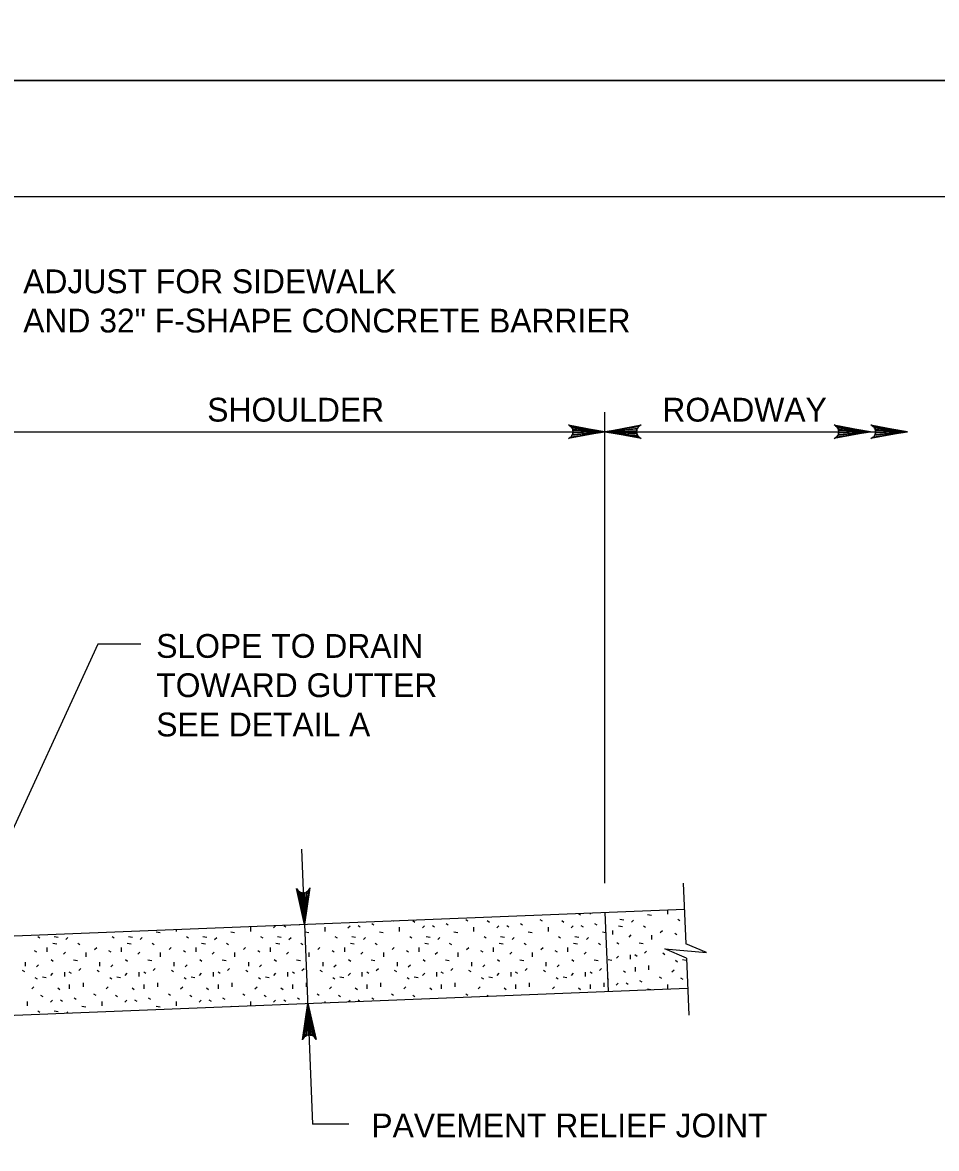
# Model space of a CAD drawing. Extents: x 638167 to 640248, y 296544 to 298920.
# Drawn here: x 639553.2 to 639671.1, y 297000.6 to 297146 of the extents above; entities that cross this region are included whole.
import ezdxf

# ---------------------------------------------------------------- set-up
doc = ezdxf.new("R2010")
doc.units = 0
doc.layers.add('1', color=7, linetype='Continuous')
doc.layers.add('PLT-BNDY', color=7, linetype='Continuous')

msp = doc.modelspace()

# ---------------------------------------------------------------- linework, layer by layer
at = {"layer": '1'}
for p, q in [((639832.78, 297123.48), (639046.78, 297123.48)), ((639628.33, 297034.86), (639628.33, 297095.67)), ((639487.2, 297093.14), (639667.37, 297093.14)), ((639562.92, 297065.74), (639546.71, 297030.47)), ((639568.47, 297065.74), (639562.92, 297065.74)), ((639589.2, 297039.25), (639590.62, 297003.77)), ((639638.46, 297034.87), (639638.78, 297027.03)), ((639638.6, 297031.48), (639546.63, 297027.8)), ((639625.2, 297030.72), (639624.93, 297030.9)), ((639626.46, 297030.85), (639626.46, 297030.99)), ((639628.33, 297031.07), (639628.74, 297020.91)), ((639633.85, 297030.81), (639634.35, 297030.72)), ((639636.44, 297030.86), (639636.44, 297031.39)), ((639585.58, 297029.09), (639585.85, 297029.36)), ((639587.16, 297029.18), (639586.89, 297029.36)), ((639588.92, 297029.45), (639588.87, 297029.49)), ((639595.18, 297029.09), (639595.45, 297029.36)), ((639596.76, 297029.18), (639596.49, 297029.36)), ((639598.52, 297029.45), (639598.25, 297029.63)), ((639601.07, 297029.95), (639601.03, 297029.97)), ((639603.83, 297029.81), (639603.56, 297029.99)), ((639604.78, 297029.09), (639605.05, 297029.36)), ((639606.36, 297029.18), (639606.09, 297029.36)), ((639608.12, 297029.45), (639607.85, 297029.63)), ((639610.67, 297029.95), (639610.4, 297030.13)), ((639613.43, 297029.81), (639613.16, 297029.99)), ((639614.38, 297029.09), (639614.65, 297029.36)), ((639615.96, 297029.18), (639615.69, 297029.36)), ((639617.72, 297029.45), (639617.45, 297029.63)), ((639620.27, 297029.95), (639620, 297030.13)), ((639623.03, 297029.81), (639622.76, 297029.99)), ((639623.98, 297029.09), (639624.25, 297029.36)), ((639625.56, 297029.18), (639625.29, 297029.36)), ((639627.32, 297029.45), (639627.05, 297029.63)), ((639628.43, 297030), (639628.37, 297030.03)), ((639630.1, 297029.36), (639630.6, 297029.27)), ((639630.28, 297030.22), (639630.78, 297030.13)), ((639631.77, 297029.82), (639632.04, 297030.09)), ((639633.58, 297029.14), (639633.31, 297029.32)), ((639638.03, 297030), (639637.75, 297030.18)), ((639555.42, 297027.78), (639555.15, 297027.96)), ((639557.27, 297028), (639557.77, 297027.91)), ((639558.77, 297027.6), (639559.04, 297027.87)), ((639565.02, 297027.78), (639564.75, 297027.96)), ((639566.87, 297028), (639567.37, 297027.91)), ((639568.37, 297027.6), (639568.64, 297027.87)), ((639570.45, 297028.59), (639570.94, 297028.5)), ((639573.04, 297028.64), (639573.04, 297028.86)), ((639574.62, 297027.78), (639574.35, 297027.96)), ((639576.47, 297028), (639576.97, 297027.91)), ((639577.97, 297027.6), (639578.24, 297027.87)), ((639580.05, 297028.59), (639580.54, 297028.5)), ((639582.64, 297028.64), (639582.64, 297029.18)), ((639584.22, 297027.78), (639583.95, 297027.96)), ((639586.07, 297028), (639586.57, 297027.91)), ((639587.57, 297027.6), (639587.84, 297027.87)), ((639589.65, 297028.59), (639590.14, 297028.5)), ((639592.24, 297028.64), (639592.24, 297029.18)), ((639593.82, 297027.78), (639593.55, 297027.96)), ((639595.67, 297028), (639596.17, 297027.91)), ((639597.17, 297027.6), (639597.44, 297027.87)), ((639599.25, 297028.59), (639599.74, 297028.5)), ((639601.84, 297028.64), (639601.84, 297029.18)), ((639603.42, 297027.78), (639603.15, 297027.96)), ((639605.27, 297028), (639605.77, 297027.91)), ((639606.77, 297027.6), (639607.04, 297027.87)), ((639608.85, 297028.59), (639609.34, 297028.5)), ((639611.44, 297028.64), (639611.44, 297029.18)), ((639613.02, 297027.78), (639612.75, 297027.96)), ((639614.87, 297028), (639615.37, 297027.91)), ((639616.37, 297027.6), (639616.64, 297027.87)), ((639618.45, 297028.59), (639618.94, 297028.5)), ((639621.04, 297028.64), (639621.04, 297029.18)), ((639622.62, 297027.78), (639622.35, 297027.96)), ((639624.47, 297028), (639624.97, 297027.91)), ((639625.97, 297027.6), (639626.24, 297027.87)), ((639628.05, 297028.59), (639628.43, 297028.52)), ((639629.37, 297028.23), (639629.37, 297028.78)), ((639631.45, 297027.92), (639631.73, 297028.19)), ((639634.39, 297027.6), (639634.39, 297028.14)), ((639635.49, 297028.51), (639635.76, 297028.78)), ((639637.62, 297028.19), (639637.35, 297028.37)), ((639556.37, 297026.01), (639556.37, 297026.56)), ((639557.09, 297027.14), (639557.59, 297027.05)), ((639560.57, 297026.92), (639560.3, 297027.1)), ((639562.49, 297026.29), (639562.76, 297026.56)), ((639565.97, 297026.01), (639565.97, 297026.56)), ((639566.69, 297027.14), (639567.19, 297027.05)), ((639570.17, 297026.92), (639569.9, 297027.1)), ((639572.09, 297026.29), (639572.36, 297026.56)), ((639575.57, 297026.01), (639575.57, 297026.56)), ((639576.29, 297027.14), (639576.79, 297027.05)), ((639579.77, 297026.92), (639579.5, 297027.1)), ((639581.69, 297026.29), (639581.96, 297026.56)), ((639585.17, 297026.01), (639585.17, 297026.56)), ((639585.89, 297027.14), (639586.39, 297027.05)), ((639589.37, 297026.92), (639589.1, 297027.1)), ((639591.29, 297026.29), (639591.56, 297026.56)), ((639594.77, 297026.01), (639594.77, 297026.56)), ((639595.49, 297027.14), (639595.99, 297027.05)), ((639598.97, 297026.92), (639598.7, 297027.1)), ((639600.89, 297026.29), (639601.16, 297026.56)), ((639604.37, 297026.01), (639604.37, 297026.56)), ((639605.09, 297027.14), (639605.59, 297027.05)), ((639608.57, 297026.92), (639608.3, 297027.1)), ((639610.49, 297026.29), (639610.76, 297026.56)), ((639613.97, 297026.01), (639613.97, 297026.56)), ((639614.69, 297027.14), (639615.19, 297027.05)), ((639618.17, 297026.92), (639617.9, 297027.1)), ((639620.09, 297026.29), (639620.36, 297026.56)), ((639623.57, 297026.01), (639623.57, 297026.56)), ((639624.29, 297027.14), (639624.79, 297027.05)), ((639627.77, 297026.92), (639627.5, 297027.1)), ((639630.14, 297027), (639629.87, 297027.18)), ((639632.77, 297027.18), (639633.26, 297027.09)), ((639555.01, 297025.97), (639554.74, 297026.15)), ((639557.14, 297024.78), (639556.87, 297024.96)), ((639558.45, 297025.7), (639558.72, 297025.97)), ((639559.76, 297024.96), (639560.26, 297024.87)), ((639561.39, 297025.38), (639561.39, 297025.92)), ((639564.61, 297025.97), (639564.34, 297026.15)), ((639566.74, 297024.78), (639566.47, 297024.96)), ((639568.05, 297025.7), (639568.32, 297025.97)), ((639569.36, 297024.96), (639569.86, 297024.87)), ((639570.99, 297025.38), (639570.99, 297025.92)), ((639574.21, 297025.97), (639573.94, 297026.15)), ((639576.34, 297024.78), (639576.07, 297024.96)), ((639577.65, 297025.7), (639577.92, 297025.97)), ((639578.96, 297024.96), (639579.46, 297024.87)), ((639580.59, 297025.38), (639580.59, 297025.92)), ((639583.81, 297025.97), (639583.54, 297026.15)), ((639585.94, 297024.78), (639585.67, 297024.96)), ((639587.25, 297025.7), (639587.52, 297025.97)), ((639588.56, 297024.96), (639589.06, 297024.87)), ((639590.19, 297025.38), (639590.19, 297025.92)), ((639593.41, 297025.97), (639593.14, 297026.15)), ((639595.54, 297024.78), (639595.27, 297024.96)), ((639596.85, 297025.7), (639597.12, 297025.97)), ((639598.16, 297024.96), (639598.66, 297024.87)), ((639599.79, 297025.38), (639599.79, 297025.92)), ((639603.01, 297025.97), (639602.74, 297026.15)), ((639605.14, 297024.78), (639604.87, 297024.96)), ((639606.45, 297025.7), (639606.72, 297025.97)), ((639607.76, 297024.96), (639608.26, 297024.87)), ((639609.39, 297025.38), (639609.39, 297025.92)), ((639612.61, 297025.97), (639612.34, 297026.15)), ((639614.74, 297024.78), (639614.47, 297024.96)), ((639616.05, 297025.7), (639616.32, 297025.97)), ((639617.36, 297024.96), (639617.86, 297024.87)), ((639618.99, 297025.38), (639618.99, 297025.92)), ((639622.21, 297025.97), (639621.94, 297026.15)), ((639624.34, 297024.78), (639624.07, 297024.96)), ((639625.65, 297025.7), (639625.92, 297025.97)), ((639626.96, 297024.96), (639627.46, 297024.87)), ((639628.74, 297025.01), (639629.24, 297024.92)), ((639629.83, 297025.19), (639630.1, 297025.46)), ((639631.63, 297025.05), (639631.63, 297025.6)), ((639632.49, 297025.42), (639632.22, 297025.6)), ((639633.44, 297025.82), (639633.71, 297026.09)), ((639636.08, 297025.64), (639635.81, 297025.82)), ((639637.71, 297024.69), (639637.44, 297024.87)), ((639638.34, 297025.01), (639638.84, 297024.92)), ((639638.85, 297025.19), (639639.15, 297017.82)), ((639553.48, 297023.42), (639553.2, 297023.6)), ((639553.57, 297024.14), (639553.57, 297024.69)), ((639554.97, 297024.05), (639555.24, 297024.33)), ((639560.44, 297023.6), (639560.71, 297023.87)), ((639563.08, 297023.42), (639562.8, 297023.6)), ((639563.17, 297024.14), (639563.17, 297024.69)), ((639564.57, 297024.05), (639564.84, 297024.33)), ((639570.04, 297023.6), (639570.31, 297023.87)), ((639572.68, 297023.42), (639572.4, 297023.6)), ((639572.77, 297024.14), (639572.77, 297024.69)), ((639574.17, 297024.05), (639574.44, 297024.33)), ((639579.64, 297023.6), (639579.91, 297023.87)), ((639582.28, 297023.42), (639582, 297023.6)), ((639582.37, 297024.14), (639582.37, 297024.69)), ((639583.77, 297024.05), (639584.04, 297024.33)), ((639589.24, 297023.6), (639589.51, 297023.87)), ((639591.88, 297023.42), (639591.6, 297023.6)), ((639591.97, 297024.14), (639591.97, 297024.69)), ((639593.37, 297024.05), (639593.64, 297024.33)), ((639598.84, 297023.6), (639599.11, 297023.87)), ((639601.48, 297023.42), (639601.2, 297023.6)), ((639601.57, 297024.14), (639601.57, 297024.69)), ((639602.97, 297024.05), (639603.24, 297024.33)), ((639608.44, 297023.6), (639608.71, 297023.87)), ((639611.08, 297023.42), (639610.8, 297023.6)), ((639611.17, 297024.14), (639611.17, 297024.69)), ((639612.57, 297024.05), (639612.84, 297024.33)), ((639618.04, 297023.6), (639618.31, 297023.87)), ((639620.68, 297023.42), (639620.4, 297023.6)), ((639620.77, 297024.14), (639620.77, 297024.69)), ((639622.17, 297024.05), (639622.44, 297024.33)), ((639627.64, 297023.6), (639627.91, 297023.87)), ((639631, 297023.34), (639630.73, 297023.52)), ((639632.27, 297023.47), (639632.27, 297024.01)), ((639634.03, 297023.7), (639634.03, 297024.24)), ((639636.99, 297023.43), (639637.26, 297023.7)), ((639555.1, 297022.47), (639554.83, 297022.65)), ((639555.74, 297022.79), (639556.23, 297022.7)), ((639556.82, 297022.97), (639557.09, 297023.24)), ((639558.63, 297022.83), (639558.63, 297023.38)), ((639559.49, 297023.2), (639559.22, 297023.38)), ((639561.03, 297021.48), (639561.03, 297022.02)), ((639564.7, 297022.47), (639564.43, 297022.65)), ((639565.34, 297022.79), (639565.83, 297022.7)), ((639566.42, 297022.97), (639566.69, 297023.24)), ((639568.23, 297022.83), (639568.23, 297023.38)), ((639569.09, 297023.2), (639568.82, 297023.38)), ((639570.63, 297021.48), (639570.63, 297022.02)), ((639574.3, 297022.47), (639574.03, 297022.65)), ((639574.94, 297022.79), (639575.43, 297022.7)), ((639576.02, 297022.97), (639576.29, 297023.24)), ((639577.83, 297022.83), (639577.83, 297023.38)), ((639578.69, 297023.2), (639578.42, 297023.38)), ((639580.23, 297021.48), (639580.23, 297022.02)), ((639583.9, 297022.47), (639583.63, 297022.65)), ((639584.54, 297022.79), (639585.03, 297022.7)), ((639585.62, 297022.97), (639585.89, 297023.24)), ((639587.43, 297022.83), (639587.43, 297023.38)), ((639588.29, 297023.2), (639588.02, 297023.38)), ((639589.83, 297021.48), (639589.83, 297022.02)), ((639593.5, 297022.47), (639593.23, 297022.65)), ((639594.14, 297022.79), (639594.63, 297022.7)), ((639595.22, 297022.97), (639595.49, 297023.24)), ((639597.03, 297022.83), (639597.03, 297023.38)), ((639597.89, 297023.2), (639597.62, 297023.38)), ((639599.43, 297021.48), (639599.43, 297022.02)), ((639603.1, 297022.47), (639602.83, 297022.65)), ((639603.74, 297022.79), (639604.23, 297022.7)), ((639604.82, 297022.97), (639605.09, 297023.24)), ((639606.63, 297022.83), (639606.63, 297023.38)), ((639607.49, 297023.2), (639607.22, 297023.38)), ((639609.03, 297021.48), (639609.03, 297022.02)), ((639612.7, 297022.47), (639612.43, 297022.65)), ((639613.34, 297022.79), (639613.83, 297022.7)), ((639614.42, 297022.97), (639614.69, 297023.24)), ((639616.23, 297022.83), (639616.23, 297023.38)), ((639617.09, 297023.2), (639616.82, 297023.38)), ((639618.63, 297021.48), (639618.63, 297022.02)), ((639622.3, 297022.47), (639622.03, 297022.65)), ((639622.94, 297022.79), (639623.43, 297022.7)), ((639624.02, 297022.97), (639624.29, 297023.24)), ((639625.83, 297022.83), (639625.83, 297023.38)), ((639626.69, 297023.2), (639626.42, 297023.38)), ((639628.23, 297021.48), (639628.23, 297022.02)), ((639628.83, 297022.43), (639628.67, 297022.54)), ((639629.78, 297021.71), (639630.05, 297021.98)), ((639631.36, 297021.8), (639631.09, 297021.98)), ((639633.13, 297022.07), (639632.86, 297022.25)), ((639635.67, 297022.57), (639635.4, 297022.75)), ((639638.43, 297022.43), (639638.16, 297022.61)), ((639530.12, 297016.97), (639639.01, 297021.33)), ((639554.38, 297021.21), (639554.65, 297021.48)), ((639558, 297021.12), (639557.73, 297021.3)), ((639559.26, 297021.25), (639559.26, 297021.79)), ((639562.67, 297020.35), (639562.4, 297020.53)), ((639563.98, 297021.21), (639564.25, 297021.48)), ((639567.6, 297021.12), (639567.33, 297021.3)), ((639568.86, 297021.25), (639568.86, 297021.79)), ((639572.27, 297020.35), (639572, 297020.53)), ((639573.58, 297021.21), (639573.85, 297021.48)), ((639577.2, 297021.12), (639576.93, 297021.3)), ((639578.46, 297021.25), (639578.46, 297021.79)), ((639581.87, 297020.35), (639581.6, 297020.53)), ((639583.18, 297021.21), (639583.45, 297021.48)), ((639586.8, 297021.12), (639586.53, 297021.3)), ((639588.06, 297021.25), (639588.06, 297021.79)), ((639591.47, 297020.35), (639591.2, 297020.53)), ((639592.78, 297021.21), (639593.05, 297021.48)), ((639596.4, 297021.12), (639596.13, 297021.3)), ((639597.66, 297021.25), (639597.66, 297021.79)), ((639601.07, 297020.35), (639600.8, 297020.53)), ((639602.38, 297021.21), (639602.65, 297021.48)), ((639606, 297021.12), (639605.73, 297021.3)), ((639607.26, 297021.25), (639607.26, 297021.79)), ((639610.67, 297020.35), (639610.4, 297020.53)), ((639611.98, 297021.21), (639612.25, 297021.48)), ((639615.6, 297021.12), (639615.33, 297021.3)), ((639616.86, 297021.25), (639616.86, 297021.79)), ((639621.58, 297021.21), (639621.85, 297021.48)), ((639625.2, 297021.12), (639624.93, 297021.3)), ((639626.46, 297021.25), (639626.46, 297021.79)), ((639633.85, 297021.21), (639634.26, 297021.14)), ((639636.44, 297021.26), (639636.44, 297021.8)), ((639553.84, 297019.04), (639553.84, 297019.58)), ((639555.83, 297020.21), (639555.56, 297020.39)), ((639556.78, 297019.49), (639557.05, 297019.76)), ((639558.36, 297019.58), (639558.09, 297019.76)), ((639560.12, 297019.85), (639559.85, 297020.03)), ((639563.44, 297019.04), (639563.44, 297019.58)), ((639565.43, 297020.21), (639565.16, 297020.39)), ((639566.38, 297019.49), (639566.65, 297019.76)), ((639567.96, 297019.58), (639567.69, 297019.76)), ((639569.72, 297019.85), (639569.45, 297020.03)), ((639573.04, 297019.04), (639573.04, 297019.58)), ((639575.03, 297020.21), (639574.76, 297020.39)), ((639575.98, 297019.49), (639576.25, 297019.76)), ((639577.56, 297019.58), (639577.29, 297019.76)), ((639579.32, 297019.85), (639579.05, 297020.03)), ((639582.64, 297019.07), (639582.64, 297019.58)), ((639584.63, 297020.21), (639584.36, 297020.39)), ((639585.58, 297019.49), (639585.85, 297019.76)), ((639587.16, 297019.58), (639586.89, 297019.76)), ((639588.92, 297019.85), (639588.65, 297020.03)), ((639592.24, 297019.45), (639592.24, 297019.58)), ((639594.23, 297020.21), (639593.96, 297020.39)), ((639595.26, 297019.58), (639595.45, 297019.76)), ((639596.68, 297019.63), (639596.49, 297019.76)), ((639598.52, 297019.85), (639598.25, 297020.03)), ((639603.83, 297020.21), (639603.56, 297020.39)), ((639613.3, 297020.3), (639613.16, 297020.39)), ((639555.42, 297018.18), (639555.15, 297018.36)), ((639557.27, 297018.4), (639557.77, 297018.31)), ((639558.89, 297018.12), (639559.04, 297018.27)), ((639560.85, 297018.99), (639561.34, 297018.9)), ((639564.75, 297018.36), (639564.75, 297018.36)), ((639570.45, 297018.99), (639570.94, 297018.9)), ((639580.05, 297018.99), (639580.15, 297018.97)), ((639595.31, 297003.77), (639590.62, 297003.77))]:
    msp.add_line(p, q, dxfattribs=at)
for points in [[(639628.33, 297093.14), (639623.63, 297092.26), (639623.81, 297092.39), (639624, 297092.51), (639624.09, 297092.67), (639624.18, 297092.83), (639624.21, 297092.99), (639624.24, 297093.14), (639624.21, 297093.3), (639624.18, 297093.46), (639624.09, 297093.62), (639624, 297093.77), (639623.81, 297093.9), (639623.63, 297094.02), (639628.33, 297093.14), (639623.81, 297093.9), (639624, 297093.77), (639628.33, 297093.14), (639624.09, 297093.62), (639624.18, 297093.46), (639628.33, 297093.14), (639624.21, 297093.3), (639624.24, 297093.14), (639628.33, 297093.14), (639624.21, 297092.99), (639624.18, 297092.83), (639628.33, 297093.14), (639624.09, 297092.67), (639624, 297092.51), (639628.33, 297093.14), (639623.81, 297092.39)], [(639628.33, 297093.14), (639633.03, 297094.02), (639632.85, 297093.9), (639632.67, 297093.77), (639632.57, 297093.62), (639632.48, 297093.46), (639632.45, 297093.3), (639632.43, 297093.14), (639632.45, 297092.99), (639632.48, 297092.83), (639632.57, 297092.67), (639632.67, 297092.51), (639632.85, 297092.39), (639633.03, 297092.26), (639628.33, 297093.14), (639632.85, 297092.39), (639632.67, 297092.51), (639628.33, 297093.14), (639632.57, 297092.67), (639632.48, 297092.83), (639628.33, 297093.14), (639632.45, 297092.99), (639632.43, 297093.14), (639628.33, 297093.14), (639632.45, 297093.3), (639632.48, 297093.46), (639628.33, 297093.14), (639632.57, 297093.62), (639632.67, 297093.77), (639628.33, 297093.14), (639632.85, 297093.9)], [(639662.63, 297093.14), (639657.93, 297092.26), (639658.11, 297092.39), (639658.29, 297092.51), (639658.38, 297092.67), (639658.48, 297092.83), (639658.5, 297092.99), (639658.53, 297093.14), (639658.5, 297093.3), (639658.48, 297093.46), (639658.38, 297093.62), (639658.29, 297093.77), (639658.11, 297093.9), (639657.93, 297094.02), (639662.63, 297093.14), (639658.11, 297093.9), (639658.29, 297093.77), (639662.63, 297093.14), (639658.38, 297093.62), (639658.48, 297093.46), (639662.63, 297093.14), (639658.5, 297093.3), (639658.53, 297093.14), (639662.63, 297093.14), (639658.5, 297092.99), (639658.48, 297092.83), (639662.63, 297093.14), (639658.38, 297092.67), (639658.29, 297092.51), (639662.63, 297093.14), (639658.11, 297092.39)], [(639667.37, 297093.14), (639662.67, 297092.26), (639662.85, 297092.39), (639663.04, 297092.51), (639663.13, 297092.67), (639663.22, 297092.83), (639663.25, 297092.99), (639663.28, 297093.14), (639663.25, 297093.3), (639663.22, 297093.46), (639663.13, 297093.62), (639663.04, 297093.77), (639662.85, 297093.9), (639662.67, 297094.02), (639667.37, 297093.14), (639662.85, 297093.9), (639663.04, 297093.77), (639667.37, 297093.14), (639663.13, 297093.62), (639663.22, 297093.46), (639667.37, 297093.14), (639663.25, 297093.3), (639663.28, 297093.14), (639667.37, 297093.14), (639663.25, 297092.99), (639663.22, 297092.83), (639667.37, 297093.14), (639663.13, 297092.67), (639663.04, 297092.51), (639667.37, 297093.14), (639662.85, 297092.39)], [(639589.59, 297029.52), (639588.52, 297034.18), (639588.65, 297034), (639588.79, 297033.82), (639588.95, 297033.74), (639589.11, 297033.65), (639589.27, 297033.63), (639589.43, 297033.61), (639589.58, 297033.64), (639589.74, 297033.68), (639589.89, 297033.78), (639590.05, 297033.87), (639590.16, 297034.06), (639590.28, 297034.25), (639589.59, 297029.52), (639590.16, 297034.06), (639590.05, 297033.87), (639589.59, 297029.52), (639589.89, 297033.78), (639589.74, 297033.68), (639589.59, 297029.52), (639589.58, 297033.64), (639589.43, 297033.61), (639589.59, 297029.52), (639589.27, 297033.63), (639589.11, 297033.65), (639589.59, 297029.52), (639588.95, 297033.74), (639588.79, 297033.82), (639589.59, 297029.52), (639588.65, 297034)], [(639638.85, 297025.19), (639636.08, 297026.41), (639641.43, 297025.9), (639638.78, 297027.03)], [(639590, 297019.37), (639591.06, 297014.71), (639590.93, 297014.88), (639590.8, 297015.06), (639590.64, 297015.15), (639590.48, 297015.23), (639590.32, 297015.25), (639590.16, 297015.27), (639590, 297015.24), (639589.85, 297015.21), (639589.69, 297015.11), (639589.54, 297015.01), (639589.42, 297014.82), (639589.3, 297014.64), (639590, 297019.37), (639589.42, 297014.82), (639589.54, 297015.01), (639590, 297019.37), (639589.69, 297015.11), (639589.85, 297015.21), (639590, 297019.37), (639590, 297015.24), (639590.16, 297015.27), (639590, 297019.37), (639590.32, 297015.25), (639590.48, 297015.23), (639590, 297019.37), (639590.64, 297015.15), (639590.8, 297015.06), (639590, 297019.37), (639590.93, 297014.88)]]:
    msp.add_lwpolyline(points, dxfattribs=at)
at = {"layer": 'PLT-BNDY'}
for points in [[(639007.78, 297732.48), (639848.78, 297732.48), (639848.78, 297138.48), (639007.78, 297138.48)], [(639007.78, 297138.48), (639848.78, 297138.48), (639848.78, 296544.48), (639007.78, 296544.48)]]:
    msp.add_lwpolyline(points, close=True, dxfattribs=at)

# ---------------------------------------------------------------- texts
at = {"layer": '1'}
for s, p in [('ADJUST FOR SIDEWALK', (639553.27, 297111.03)), ('AND 32" F-SHAPE CONCRETE BARRIER', (639553.27, 297105.96)), ('SHOULDER', (639577.02, 297094.46)), ('ROADWAY', (639635.75, 297094.46)), ('SLOPE TO DRAIN', (639570.44, 297063.96)), ('TOWARD GUTTER', (639570.44, 297058.89)), ('SEE DETAIL A', (639570.44, 297053.82)), ('PAVEMENT RELIEF JOINT', (639598.2, 297002.06))]:
    msp.add_text(s, height=3.072, dxfattribs=at).set_placement(p)

doc.saveas('drawing.dxf')
